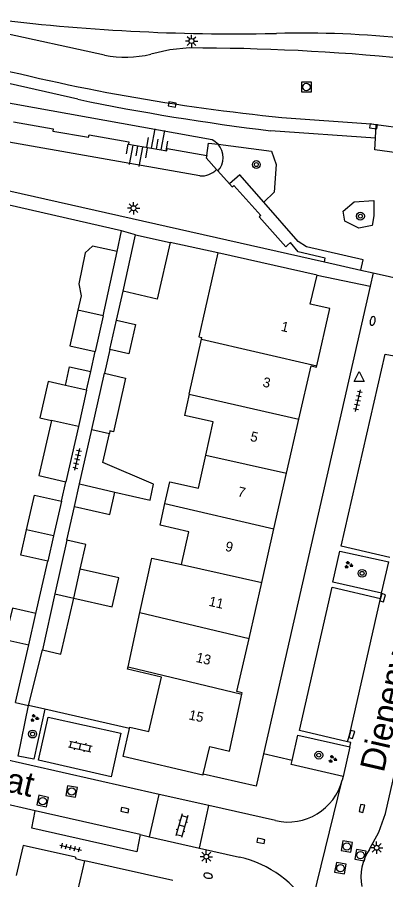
# Model space of a CAD drawing. Extents: x 128999 to 131010, y 395498 to 399007.
# Drawn here: x 129268.4 to 129305.8, y 398548.1 to 398635.7 of the extents above; entities that cross this region are included whole.
import ezdxf

# ---------------------------------------------------------------- set-up
doc = ezdxf.new("R2010")
doc.units = 0
for name, color, linetype in [('gg-afsc-erfafscheiding', 7, 'Continuous'), ('gg-afsc-muur', 7, 'Continuous'), ('gg-anno-huisnummerreeks BGT', 7, 'Continuous'), ('gg-anno-openbare ruimte label', 7, 'Continuous'), ('gg-bbg-bijgebouw', 7, 'Continuous'), ('gg-bbg-gedigitaliseerde bebouwing', 7, 'Continuous'), ('gg-bbg-gedigitaliseerde bijgebouw', 7, 'Continuous'), ('gg-bbg-hoofdgebouw', 7, 'Continuous'), ('gg-bbg-luifel en loopbrug', 7, 'Continuous'), ('gg-bbg-tussenscheiding', 7, 'Continuous'), ('gg-knt-bovenkant onderkant talud', 7, 'Continuous'), ('gg-knt-verharding', 7, 'Continuous'), ('gg-knt-verharding nz', 7, 'Continuous'), ('gt-grn-groengrens', 7, 'Continuous'), ('gt-grn-vlakafsluiter', 7, 'Continuous'), ('gt-grn-weggrens', 7, 'Continuous'), ('gt-symb-boom', 7, 'Continuous'), ('gt-symb-brandkraan', 7, 'Continuous'), ('gt-symb-groenvak', 7, 'Continuous'), ('gt-symb-klinker verharding', 7, 'Continuous'), ('gt-symb-kolk', 7, 'Continuous'), ('gt-symb-lichtmast', 7, 'Continuous'), ('gt-symb-rioolschacht', 7, 'Continuous'), ('gt-symb-talud symbool', 7, 'Continuous'), ('gt-symb-tegel verharding', 7, 'Continuous'), ('gt-symb-waterafsluiter', 7, 'Continuous')]:
    doc.layers.add(name, color=color, linetype=linetype)

# ---------------------------------------------------------------- blocks, each defined once
blk = doc.blocks.new('gt0-BOOM')
at = {"layer": 'gt-symb-boom'}
for radius in [0.4, 0.2]:
    blk.add_circle((0, 0), radius, dxfattribs=at)
blk = doc.blocks.new('gt0-GRVAK')
at = {"layer": 'gt-symb-groenvak'}
for p, q in [((-0.11, 0.189), (-0.228, 0.24)), ((-0.182, 0.153), (0.088, 0.153)), ((-0.091, 0.211), (-0.156, 0.322)), ((-0.047, 0.214), (-0.047, 0.393)), ((-0.004, 0.211), (0.061, 0.322)), ((0.015, 0.189), (0.133, 0.24)), ((0.262, -0.052), (0.197, 0.059)), ((0.305, -0.049), (0.305, 0.13)), ((0.349, -0.052), (0.414, 0.059)), ((-0.245, -0.228), (-0.363, -0.177)), ((-0.318, -0.264), (-0.047, -0.264)), ((-0.226, -0.206), (-0.291, -0.095)), ((-0.183, -0.203), (-0.183, -0.024)), ((-0.139, -0.206), (-0.074, -0.095)), ((-0.12, -0.228), (-0.002, -0.177)), ((0.243, -0.074), (0.125, -0.023)), ((0.17, -0.11), (0.441, -0.11)), ((0.368, -0.074), (0.486, -0.023))]:
    blk.add_line(p, q, dxfattribs=at)
blk = doc.blocks.new('gt0-RS')
at = {"layer": 'gt-symb-rioolschacht'}
blk.add_lwpolyline([(-0.5, -0.5), (0.5, -0.5), (0.5, 0.5), (-0.5, 0.5)], close=True, dxfattribs=at)
blk.add_circle((0, 0), 0.375, dxfattribs=at)
blk = doc.blocks.new('gt0-KL1')
at = {"layer": 'gt-symb-klinker verharding'}
for p, q in [((-1.15, 0.3), (1.15, 0.3)), ((-1, -0.3), (-1, 0.3)), ((-0.5, 0.3), (-0.5, 0.45)), ((0, -0.3), (0, 0.3)), ((0.5, 0.3), (0.5, 0.45)), ((1, -0.3), (1, 0.3)), ((-1.15, -0.3), (1.15, -0.3)), ((-0.5, -0.45), (-0.5, -0.3)), ((0.5, -0.45), (0.5, -0.3))]:
    blk.add_line(p, q, dxfattribs=at)
blk = doc.blocks.new('gt0-KOLK')
at = {"layer": 'gt-symb-kolk'}
blk.add_lwpolyline([(0, 0), (0.375, 0), (0.375, 0.4), (-0.375, 0.4), (-0.375, 0), (0, 0)], dxfattribs=at)
blk = doc.blocks.new('gt0-TEG1')
at = {"layer": 'gt-symb-tegel verharding'}
for p, q in [((-1.125, 0), (1.125, 0)), ((-0.9, -0.25), (-0.9, 0.25)), ((-0.45, -0.25), (-0.45, 0.25)), ((0, -0.25), (0, 0.25)), ((0.45, -0.25), (0.45, 0.25)), ((0.9, -0.25), (0.9, 0.25))]:
    blk.add_line(p, q, dxfattribs=at)
blk = doc.blocks.new('gt0-LMAST')
at = {"layer": 'gt-symb-lichtmast'}
for p, q in [((-0.182, 0.173), (-0.447, 0.438)), ((-0.005, 0.246), (-0.005, 0.621)), ((0.172, 0.173), (0.437, 0.438)), ((-0.255, -0.004), (-0.63, -0.004)), ((-0.182, -0.181), (-0.447, -0.446)), ((-0.005, -0.254), (-0.005, -0.629)), ((0.437, -0.446), (0.172, -0.181)), ((0.245, -0.004), (0.62, -0.004))]:
    blk.add_line(p, q, dxfattribs=at)
blk.add_circle((-0.005, -0.004), 0.25, dxfattribs=at)
blk = doc.blocks.new('gt0-BR')
at = {"layer": 'gt-symb-brandkraan'}
for centre, radius, start, end in [((-0.244, 0), 0.206, 107.56694, 252.43307), ((0.599, -2.664), 3, 106.89205, 107.56694), ((0, -0.691), 0.938, 73.10799, 106.89205), ((-0.599, -2.664), 3, 72.43309, 73.10799), ((0.244, 0), 0.206, 287.56695, 72.43309), ((0.599, 2.664), 3, 252.43307, 253.10797), ((0, 0.691), 0.938, 253.10797, 286.89206), ((-0.599, 2.664), 3, 286.89206, 287.56695)]:
    blk.add_arc(centre, radius, start, end, dxfattribs=at)
blk = doc.blocks.new('gt0-WAFSL')
at = {"layer": 'gt-symb-waterafsluiter'}
for p, q in [((-0.5, -0.333), (0, 0.667)), ((0, 0.667), (0.5, -0.333)), ((0.5, -0.333), (-0.5, -0.333))]:
    blk.add_line(p, q, dxfattribs=at)
blk = doc.blocks.new('gt0-TALUD_1')
at = {"layer": 'gt-symb-talud symbool'}
for p, q in [((-1, -1), (-1, 0)), ((-0.5, -2), (-0.5, 0)), ((0, -1), (0, 0)), ((0.5, -2), (0.5, 0)), ((1, -1), (1, 0))]:
    blk.add_line(p, q, dxfattribs=at)

msp = doc.modelspace()

# ---------------------------------------------------------------- linework, layer by layer
at = {"layer": 'gg-afsc-erfafscheiding'}
for p, q in [((129288.734, 398620.076), (129289.901, 398618.776)), ((129278.457, 398604.933), (129279.111, 398607.862))]:
    msp.add_line(p, q, dxfattribs=at)
for points in [[(129267.997, 398625.053), (129272.028, 398624.357), (129271.987, 398624.125), (129275.623, 398623.498), (129275.664, 398623.728), (129279.694, 398623.032), (129279.653, 398622.8), (129283.547, 398622.129), (129283.587, 398622.36), (129287.626, 398621.663)], [(129287.626, 398621.663), (129287.545, 398621.409), (129288.601, 398620.225)], [(129289.901, 398618.776), (129290.188, 398618.456), (129290.363, 398618.614), (129293.098, 398615.566), (129292.923, 398615.408), (129295.632, 398612.39), (129295.807, 398612.547)]]:
    msp.add_lwpolyline(points, dxfattribs=at)
at = {"layer": 'gg-afsc-muur'}
for p, q in [((129278.974, 398613.99), (129264.06, 398617.41)), ((129278.523, 398611.9), (129278.974, 398613.99)), ((129288.735, 398611.783), (129283.881, 398612.824)), ((129277.781, 398601.957), (129277.237, 398599.536)), ((129275.838, 398599.719), (129276.293, 398601.739)), ((129272.864, 398586.562), (129273.31, 398588.529)), ((129273.415, 398582.603), (129274.177, 398586.03)), ((129270.275, 398575.159), (129271.472, 398580.457)), ((129268.2, 398566.13), (129269.546, 398571.98)), ((129269.533, 398565.826), (129270.945, 398571.46)), ((129271.185, 398565.449), (129269.533, 398565.826)), ((129279.773, 398563.49), (129271.185, 398565.449)), ((129268.96, 398551.488), (129268.28, 398548.575))]:
    msp.add_line(p, q, dxfattribs=at)
msp.add_lwpolyline([(129274.307, 398550.42), (129268.988, 398551.608), (129268.96, 398551.488)], dxfattribs=at)
at = {"layer": 'gg-bbg-bijgebouw'}
for p, q in [((129277.113, 398605.364), (129276.293, 398601.739)), ((129277.781, 398601.957), (129278.457, 398604.933)), ((129275.947, 398593.844), (129277.237, 398599.536)), ((129275.409, 398597.813), (129274.581, 398594.152)), ((129274.581, 398594.152), (129273.31, 398588.529)), ((129274.693, 398588.306), (129275.947, 398593.844)), ((129274.177, 398586.03), (129274.693, 398588.306)), ((129272.864, 398586.562), (129272.058, 398583.027)), ((129272.058, 398583.027), (129271.472, 398580.457)), ((129273.415, 398582.603), (129272.208, 398577.157)), ((129272.208, 398577.157), (129270.945, 398571.46)), ((129269.546, 398571.98), (129270.275, 398575.159)), ((129270.945, 398571.46), (129272.82, 398571.044))]:
    msp.add_line(p, q, dxfattribs=at)
msp.add_lwpolyline([(129270.275, 398575.159), (129267.887, 398575.707), (129267.14, 398572.512), (129269.546, 398571.98)], dxfattribs=at)
at = {"layer": 'gg-bbg-gedigitaliseerde bebouwing'}
for p, q in [((129285.833, 398597.436), (129287.063, 398603.005)), ((129286.806, 398603.225), (129287.098, 398603.161)), ((129287.063, 398603.005), (129287.098, 398603.161)), ((129285.833, 398597.436), (129285.35, 398595.25)), ((129285.044, 398580.121), (129285.79, 398583.46)), ((129279.625, 398569.732), (129280.832, 398575.256)), ((129279.574, 398569.497), (129279.625, 398569.732))]:
    msp.add_line(p, q, dxfattribs=at)
msp.add_lwpolyline([(129280.832, 398575.256), (129282.037, 398580.778), (129285.044, 398580.121)], dxfattribs=at)
at = {"layer": 'gg-bbg-gedigitaliseerde bijgebouw'}
for p, q in [((129277.113, 398605.364), (129274.542, 398605.948)), ((129275.409, 398597.813), (129273.263, 398598.299)), ((129274.113, 398576.73), (129274.778, 398579.655)), ((129272.82, 398571.044), (129274.113, 398576.73))]:
    msp.add_line(p, q, dxfattribs=at)
for points in [[(129274.542, 398605.948), (129273.719, 398602.324), (129276.293, 398601.739)], [(129278.457, 398604.933), (129280.37, 398604.498), (129279.694, 398601.522), (129277.781, 398601.957)], [(129277.237, 398599.536), (129279.367, 398599.052), (129278.131, 398593.614), (129277.781, 398593.693), (129277.724, 398593.444)], [(129273.263, 398598.299), (129271.511, 398598.695), (129270.679, 398595.015), (129271.845, 398594.753)], [(129271.845, 398594.753), (129270.573, 398589.151), (129273.31, 398588.529)], [(129278.274, 398587.48), (129281.854, 398586.675), (129282.21, 398588.3), (129277.054, 398590.491), (129277.724, 398593.444)], [(129269.321, 398583.642), (129270.126, 398587.184), (129272.864, 398586.562)], [(129274.177, 398586.03), (129277.76, 398585.216), (129278.274, 398587.48)], [(129271.472, 398580.457), (129268.739, 398581.078), (129269.321, 398583.642)], [(129274.778, 398579.655), (129275.348, 398582.164), (129273.415, 398582.603)]]:
    msp.add_lwpolyline(points, dxfattribs=at)
at = {"layer": 'gg-bbg-hoofdgebouw'}
for p, q in [((129288.735, 398611.783), (129286.806, 398603.225)), ((129298.79, 398609.51), (129288.735, 398611.783)), ((129295.709, 398589.397), (129296.96, 398594.891)), ((129294.423, 398583.752), (129295.709, 398589.397)), ((129283.367, 398586.331), (129283.86, 398588.53)), ((129282.87, 398584.11), (129283.367, 398586.331)), ((129285.79, 398583.46), (129282.87, 398584.11)), ((129293.182, 398578.301), (129294.423, 398583.752)), ((129291.891, 398572.636), (129293.182, 398578.301)), ((129287.22, 398558.74), (129287.245, 398558.845)), ((129284.18, 398548.061), (129275.23, 398550.06))]:
    msp.add_line(p, q, dxfattribs=at)
for points in [[(129298.76, 398600.3), (129300.09, 398606.11), (129298.08, 398606.57), (129298.79, 398609.51)], [(129296.96, 398594.891), (129298.19, 398600.29), (129298.73, 398600.17), (129298.76, 398600.3)], [(129287.52, 398591.24), (129288.27, 398594.6), (129285.35, 398595.25)], [(129283.86, 398588.53), (129286.77, 398587.88), (129287.52, 398591.24)], [(129291.171, 398566.98), (129291.2, 398567.11), (129290.66, 398567.23), (129291.891, 398572.636)], [(129279.773, 398563.49), (129279.806, 398563.633), (129281.741, 398563.19), (129283.004, 398568.709), (129279.574, 398569.497)], [(129287.245, 398558.845), (129287.904, 398561.649), (129289.9, 398561.18), (129291.171, 398566.98)], [(129287.22, 398558.74), (129279.111, 398560.627), (129279.773, 398563.49)], [(129277.991, 398540.58), (129279.2, 398545.95), (129274.53, 398547.012), (129275.23, 398550.06)]]:
    msp.add_lwpolyline(points, dxfattribs=at)
at = {"layer": 'gg-bbg-luifel en loopbrug'}
for p, q in [((129279.111, 398607.862), (129280.393, 398613.608)), ((129280.393, 398613.608), (129283.881, 398612.824)), ((129277.113, 398605.364), (129278.523, 398611.9)), ((129275.409, 398597.813), (129275.838, 398599.719)), ((129274.113, 398576.73), (129278.014, 398575.844))]:
    msp.add_line(p, q, dxfattribs=at)
for points in [[(129278.523, 398611.9), (129276.002, 398612.444), (129275.289, 398611.753), (129274.614, 398608.625), (129274.858, 398607.414), (129274.542, 398605.948)], [(129283.881, 398612.824), (129282.59, 398607.08), (129279.111, 398607.862)], [(129273.263, 398598.299), (129273.671, 398600.192), (129275.838, 398599.719)], [(129278.014, 398575.844), (129278.678, 398578.769), (129274.778, 398579.655)]]:
    msp.add_lwpolyline(points, dxfattribs=at)
at = {"layer": 'gg-bbg-tussenscheiding'}
for p, q in [((129287.063, 398603.005), (129298.76, 398600.3)), ((129285.833, 398597.436), (129296.96, 398594.891)), ((129274.581, 398594.152), (129271.845, 398594.753)), ((129275.947, 398593.844), (129277.724, 398593.444)), ((129287.52, 398591.24), (129295.709, 398589.397)), ((129274.693, 398588.306), (129278.274, 398587.48)), ((129283.367, 398586.331), (129294.423, 398583.752)), ((129272.058, 398583.027), (129269.321, 398583.642)), ((129285.044, 398580.121), (129293.182, 398578.301)), ((129272.208, 398577.157), (129274.113, 398576.73)), ((129280.832, 398575.256), (129291.891, 398572.636)), ((129279.625, 398569.732), (129291.171, 398566.98))]:
    msp.add_line(p, q, dxfattribs=at)
at = {"layer": 'gg-knt-bovenkant onderkant talud'}
for p, q in [((129288.15, 398623.223), (129247.344, 398630.572)), ((129286.896, 398619.575), (129246.334, 398626.718)), ((129288.601, 398620.225), (129288.734, 398620.076))]:
    msp.add_line(p, q, dxfattribs=at)
for centre, radius, start, end in [((129287.298, 398621.442), 1.975, 42.78597, 64.43223), ((129287.294, 398621.436), 1.981, 316.62532, 42.82437), ((129287.022, 398621.805), 2.234, 266.76118, 314.97568)]:
    msp.add_arc(centre, radius, start, end, dxfattribs=at)
at = {"layer": 'gg-knt-verharding'}
for p, q in [((129277.241, 398631.84), (129263.51, 398634.82)), ((129293.52, 398634.02), (129294.68, 398634.04)), ((129304.8, 398624.779), (129312.05, 398623.83)), ((129304.72, 398623.4), (129294.086, 398624.161)), ((129245.742, 398623.004), (129299.531, 398610.856)), ((129299.531, 398610.856), (129303.229, 398610.021)), ((129303.229, 398610.021), (129304.484, 398609.737)), ((129298.79, 398609.51), (129304.18, 398608.39)), ((129304.484, 398609.737), (129311.55, 398608.141)), ((129304.18, 398608.39), (129293.377, 398560.903)), ((129305.336, 398577.206), (129306.085, 398580.408)), ((129305.218, 398576.686), (129305.336, 398577.206)), ((129282.765, 398556.799), (129238.885, 398566.713)), ((129302.125, 398561.618), (129301.447, 398558.62)), ((129270.217, 398555.12), (129250.559, 398559.58)), ((129301.447, 398558.62), (129301.346, 398558.251)), ((129281.801, 398552.492), (129282.765, 398556.799)), ((129287.82, 398555.657), (129282.765, 398556.799)), ((129286.862, 398551.343), (129287.82, 398555.657)), ((129294.58, 398554.13), (129287.82, 398555.657)), ((129280.843, 398552.709), (129281.801, 398552.492)), ((129281.801, 398552.492), (129286.862, 398551.343)), ((129286.862, 398551.343), (129290.932, 398550.42))]:
    msp.add_line(p, q, dxfattribs=at)
for points in [[(129285.845, 398632.56), (129283.86, 398632.36), (129281.92, 398631.94)], [(129274.52, 398627.35), (129265.09, 398629.49), (129264.83, 398628.254)], [(129295.23, 398625.52), (129304.26, 398624.85), (129304.8, 398624.779)], [(129307.88, 398617.24), (129308.88, 398621.66), (129304.65, 398622.21), (129304.72, 398623.4)], [(129304.1, 398551.22), (129305.06, 398552.97), (129305.72, 398554.85), (129317.194, 398605.354)], [(129306.168, 398580.854), (129301.248, 398581.986), (129305.695, 398601.476), (129309.024, 398600.874), (129309.101, 398601.214)], [(129305.336, 398577.206), (129300.384, 398578.337), (129301.108, 398581.494), (129306.085, 398580.408)], [(129301.893, 398562.145), (129297.007, 398563.276), (129300.309, 398577.824), (129305.218, 398576.686)], [(129271.185, 398565.449), (129270.049, 398560.363), (129268.49, 398560.689), (129269.533, 398565.826)], [(129270.54, 398560.261), (129271.522, 398564.637), (129278.902, 398563.013), (129277.908, 398558.586), (129270.54, 398560.261)], [(129296.266, 398560.245), (129296.853, 398562.802), (129302.125, 398561.618)], [(129302.125, 398561.618), (129302.23, 398562.068), (129301.893, 398562.145)], [(129293.377, 398560.903), (129292.63, 398557.62), (129287.245, 398558.845)], [(129301.447, 398558.62), (129296.171, 398559.833), (129296.266, 398560.245)], [(129280.843, 398552.709), (129280.496, 398550.964), (129269.852, 398553.368), (129270.217, 398555.12)], [(129274.307, 398550.42), (129274.275, 398550.278), (129275.23, 398550.06)]]:
    msp.add_lwpolyline(points, dxfattribs=at)
for centre, radius, start, end in [((129290.383, 398833.042), 199.047, 262.54012, 270.90314), ((129297.341, 398538.653), 95.424, 83.53345, 91.59797), ((129285.852, 398407.989), 224.571, 84.37857, 90.00182), ((129279.366, 398641.929), 10.31, 258.10626, 284.34243), ((129314.224, 398822.059), 197.454, 255.22635, 264.47991), ((129322.435, 398859.716), 237.255, 258.34853, 263.13735), ((129295.827, 398559.697), 5.705, 257.37071, 345.31837), ((129308.07, 398548.468), 4.83, 145.27002, 192.27927), ((129288.444, 398539.454), 11.245, 30.39902, 77.2181)]:
    msp.add_arc(centre, radius, start, end, dxfattribs=at)
at = {"layer": 'gg-knt-verharding nz'}
msp.add_line((129280.843, 398552.709), (129270.217, 398555.12), dxfattribs=at)
msp.add_lwpolyline([(129301.893, 398562.145), (129302.123, 398562.935), (129305.218, 398576.686)], dxfattribs=at)
at = {"layer": 'gt-grn-groengrens'}
for points in [[(129287.626, 398621.663), (129287.79, 398622.909), (129288.747, 398622.783)], [(129288.747, 398622.783), (129294.157, 398622.073), (129294.643, 398620.73), (129294.437, 398617.936), (129293.398, 398616.897)], [(129293.398, 398616.897), (129290.956, 398619.696), (129289.901, 398618.776)], [(129303.229, 398610.021), (129303.466, 398611.073), (129297.727, 398612.37), (129296.869, 398612.918), (129293.398, 398616.897)], [(129304.546, 398617.066), (129304.546, 398615.532), (129304.386, 398614.544), (129303.038, 398614.264), (129301.611, 398614.998), (129301.424, 398615.999), (129302.545, 398616.946), (129304.546, 398617.066)]]:
    msp.add_lwpolyline(points, dxfattribs=at)
at = {"layer": 'gt-grn-vlakafsluiter'}
msp.add_lwpolyline([(129299.531, 398610.856), (129299.617, 398611.238), (129296.884, 398611.882), (129296.106, 398612.816), (129295.807, 398612.547)], dxfattribs=at)
at = {"layer": 'gt-grn-weggrens'}
for p, q in [((129304.72, 398623.4), (129304.8, 398624.779)), ((129280.393, 398613.608), (129278.974, 398613.99)), ((129304.484, 398609.737), (129304.18, 398608.39)), ((129268.2, 398566.13), (129269.533, 398565.826)), ((129296.266, 398560.245), (129293.377, 398560.903)), ((129298.143, 398545.144), (129301.346, 398558.251))]:
    msp.add_line(p, q, dxfattribs=at)

# ---------------------------------------------------------------- block references
at = {"layer": 'gt-symb-boom'}
for p in [(129292.634, 398620.73), (129303.189, 398615.489), (129303.357, 398579.238), (129269.941, 398562.923), (129298.969, 398560.779)]:
    msp.add_blockref('gt0-BOOM', p, dxfattribs=at)
at = {"layer": 'gt-symb-brandkraan'}
for p, rotation in [((129304.431, 398604.856), 77.17287657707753), ((129287.737, 398548.544), -12.771242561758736)]:
    msp.add_blockref('gt0-BR', p, dxfattribs=dict(at, rotation=rotation))
at = {"layer": 'gt-symb-groenvak'}
for p in [(129301.974, 398580.088), (129270.11, 398564.539), (129300.362, 398560.373)]:
    msp.add_blockref('gt0-GRVAK', p, dxfattribs=at)
at = {"layer": 'gt-symb-klinker verharding'}
for p, rotation in [((129274.78, 398561.653), -12.771242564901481), ((129285.076, 398553.618), -105.71725243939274)]:
    msp.add_blockref('gt0-KL1', p, dxfattribs=dict(at, rotation=rotation))
at = {"layer": 'gt-symb-kolk'}
for p, rotation in [((129284.131, 398627.021), 170.27403432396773), ((129304.538, 398624.803), 173.28012011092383), ((129305.252, 398576.81), -105.00891367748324), ((129302.123, 398562.935), -106.26020470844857), ((129303.142, 398555.421), -104.24474247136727), ((129279.34, 398555.395), 167.22875743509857), ((129293.134, 398552.271), 167.22875743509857)]:
    msp.add_blockref('gt0-KOLK', p, dxfattribs=dict(at, rotation=rotation))
at = {"layer": 'gt-symb-lichtmast'}
for p in [(129286.065, 398633.269), (129280.186, 398616.299), (129304.841, 398551.38), (129287.565, 398550.478)]:
    msp.add_blockref('gt0-LMAST', p, dxfattribs=at)
at = {"layer": 'gt-symb-rioolschacht'}
msp.add_blockref('gt0-RS', (129297.715, 398628.598), dxfattribs=at)
for p, rotation in [((129273.901, 398557.091), -10.14079314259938), ((129270.959, 398556.116), 77.29726808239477), ((129301.82, 398551.504), -10.366322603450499), ((129303.201, 398550.631), -10.366322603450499), ((129301.16, 398549.31), -10.366322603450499)]:
    msp.add_blockref('gt0-RS', p, dxfattribs=dict(at, rotation=rotation))
at = {"layer": 'gt-symb-talud symbool'}
for p, xscale, yscale, rotation in [((129282.463, 398622.305), 1.0003279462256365, 1.0003279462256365, 169.63367739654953), ((129280.628, 398622.598), 0.999612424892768, 0.9996124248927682, -11.073871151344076)]:
    msp.add_blockref('gt0-TALUD_1', p, dxfattribs=dict(at, xscale=xscale, yscale=yscale, rotation=rotation))
at = {"layer": 'gt-symb-tegel verharding'}
for p, rotation in [((129302.939, 398596.762), 77.17287657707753), ((129274.449, 398590.819), -102.8829794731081), ((129273.788, 398551.399), -12.77124256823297)]:
    msp.add_blockref('gt0-TEG1', p, dxfattribs=dict(at, rotation=rotation))
at = {"layer": 'gt-symb-waterafsluiter'}
msp.add_blockref('gt0-WAFSL', (129303.072, 398599.056), dxfattribs=at)

# ---------------------------------------------------------------- texts
at = {"layer": 'gg-anno-huisnummerreeks BGT'}
for s, rotation, p in [('1', 347.1, (129295.073, 398603.859)), ('3', 347.2, (129293.213, 398598.201)), ('5', 347.2, (129291.957, 398592.687)), ('7', 347.2, (129290.68, 398587.079)), ('9', 347.2, (129289.417, 398581.534)), ('11', 347.2, (129287.747, 398575.95)), ('13', 347.2, (129286.448, 398570.25)), ('15', 347.6, (129285.719, 398564.42))]:
    msp.add_text(s, height=1, rotation=rotation, dxfattribs=at).set_placement(p)
at = {"layer": 'gg-anno-openbare ruimte label'}
for s, rotation, p in [('Diepenveenstraat', 77.1, (129305.55, 398558.944)), ('Dieverstraat', 346.9, (129252.206, 398560.606))]:
    msp.add_text(s, height=2.5, rotation=rotation, dxfattribs=at).set_placement(p)

doc.saveas('drawing.dxf')
